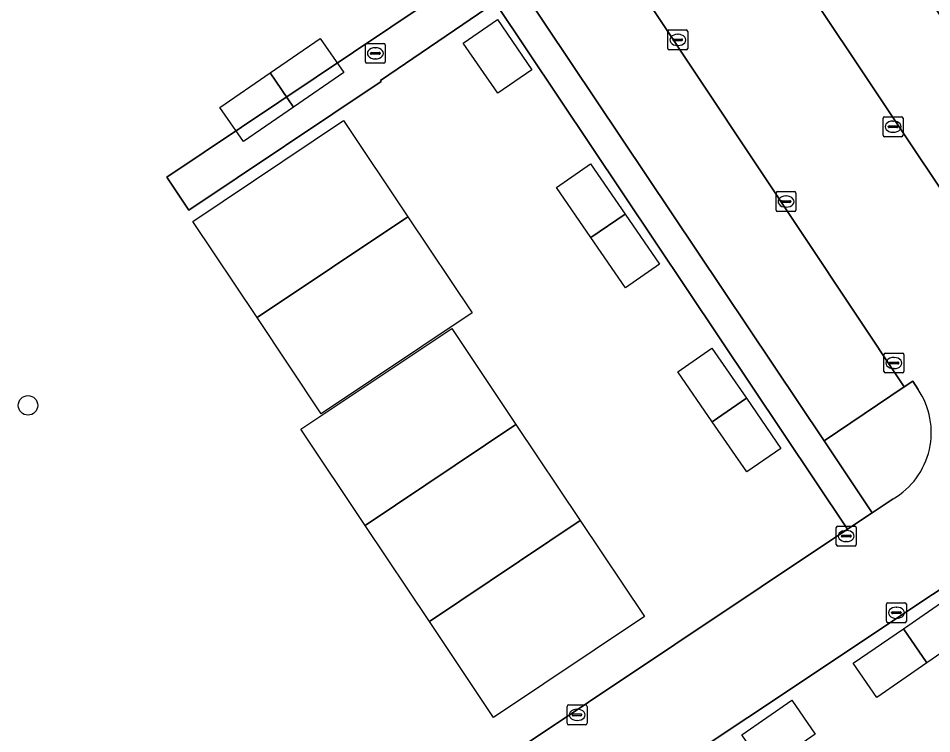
# Model space of a CAD drawing. Extents: x 158352 to 159489, y 383828 to 384603.
# Drawn here: x 158665.48 to 158711.38, y 384412.12 to 384448.06 of the extents above; entities that cross this region are included whole.
import ezdxf

# ---------------------------------------------------------------- set-up
doc = ezdxf.new("R2010")
doc.units = 0
for name, color, linetype in [('IMGEO_Boom', 7, 'Continuous'), ('IMGEO_Groenvoorziening', 7, 'Continuous'), ('IMGEO_Kolk', 7, 'Continuous'), ('IMGEO_Pand_vergunning_verleend', 7, 'Continuous'), ('IMGEO_Parkeervlak_halfverhard', 7, 'Continuous'), ('IMGEO_Rijbaan_lokaal_open', 7, 'Continuous'), ('IMGEO_Rioolput', 7, 'Continuous'), ('IMGEO_Voetpad_open', 7, 'Continuous')]:
    doc.layers.add(name, color=color, linetype=linetype)

msp = doc.modelspace()

# ---------------------------------------------------------------- linework, layer by layer
at = {"layer": 'IMGEO_Boom'}
msp.add_circle((158665.972, 384428.613), 0.489, dxfattribs=at)
at = {"layer": 'IMGEO_Groenvoorziening'}
for points in [[(158684.802, 384407.456), (158689.013, 384410.253), (158689.789, 384410.772), (158689.811, 384410.787), (158689.79, 384410.818), (158707.147, 384422.39), (158689.44, 384448.855), (158683.678, 384444.938), (158683.717, 384444.879), (158674.059, 384438.419), (158672.954, 384440.071), (158699.203, 384457.673), (158698.528, 384458.648), (158713.644, 384468.804), (158714.729, 384467.19), (158710.592, 384464.443), (158710.528, 384464.538), (158705.114, 384460.923), (158726.385, 384429.098)], [(158710.422, 384429.826), (158709.996, 384429.54), (158705.972, 384426.832), (158708.39, 384423.219), (158709.44, 384423.919)], [(158710.695, 384429.418), (158710.422, 384429.826)], [(158726.385, 384429.098), (158720.69, 384425.301), (158692.867, 384406.753), (158692.843, 384406.79), (158692.655, 384406.667), (158689.147, 384404.376)]]:
    msp.add_lwpolyline(points, dxfattribs=at)
msp.add_arc((158707.485, 384427.258), 3.869, 300.3548, 33.9331, dxfattribs=at)
at = {"layer": 'IMGEO_Kolk'}
for p, q in [((158698.117, 384446.546), (158698.117, 384447.398)), ((158698.192, 384447.472), (158699.044, 384447.472)), ((158699.118, 384447.398), (158699.118, 384446.546)), ((158698.376, 384446.966), (158698.376, 384446.978)), ((158698.814, 384446.929), (158698.416, 384446.929)), ((158698.419, 384447.015), (158698.817, 384447.015)), ((158698.605, 384447.252), (158698.63, 384447.252)), ((158698.86, 384446.978), (158698.86, 384446.966)), ((158699.044, 384446.472), (158698.192, 384446.472)), ((158698.628, 384446.692), (158698.603, 384446.692)), ((158708.934, 384442.184), (158708.934, 384443.036)), ((158709.009, 384443.11), (158709.861, 384443.11)), ((158709.422, 384442.89), (158709.447, 384442.89)), ((158709.935, 384443.036), (158709.935, 384442.184)), ((158709.193, 384442.604), (158709.193, 384442.616)), ((158709.631, 384442.567), (158709.233, 384442.567)), ((158709.236, 384442.653), (158709.634, 384442.653)), ((158709.677, 384442.616), (158709.677, 384442.604)), ((158709.861, 384442.11), (158709.009, 384442.11)), ((158709.445, 384442.33), (158709.42, 384442.33)), ((158703.555, 384438.425), (158703.555, 384439.277)), ((158703.63, 384439.351), (158704.482, 384439.351)), ((158704.043, 384439.131), (158704.068, 384439.131)), ((158704.556, 384439.277), (158704.556, 384438.425)), ((158703.814, 384438.845), (158703.814, 384438.857)), ((158704.252, 384438.808), (158703.854, 384438.808)), ((158703.857, 384438.894), (158704.255, 384438.894)), ((158704.298, 384438.857), (158704.298, 384438.845)), ((158704.482, 384438.351), (158703.63, 384438.351)), ((158704.066, 384438.571), (158704.041, 384438.571)), ((158708.976, 384430.315), (158708.976, 384431.167)), ((158709.051, 384431.241), (158709.903, 384431.241)), ((158709.464, 384431.021), (158709.489, 384431.021)), ((158709.977, 384431.167), (158709.977, 384430.315)), ((158709.235, 384430.735), (158709.235, 384430.747)), ((158709.673, 384430.698), (158709.275, 384430.698)), ((158709.278, 384430.784), (158709.676, 384430.784)), ((158709.487, 384430.461), (158709.462, 384430.461)), ((158709.719, 384430.747), (158709.719, 384430.735)), ((158709.903, 384430.241), (158709.051, 384430.241)), ((158706.581, 384421.624), (158706.581, 384422.476)), ((158706.656, 384422.55), (158707.508, 384422.55)), ((158707.069, 384422.33), (158707.094, 384422.33)), ((158707.582, 384422.476), (158707.582, 384421.624)), ((158706.84, 384422.044), (158706.84, 384422.056)), ((158707.278, 384422.007), (158706.88, 384422.007)), ((158706.883, 384422.093), (158707.281, 384422.093)), ((158707.092, 384421.77), (158707.067, 384421.77)), ((158707.324, 384422.056), (158707.324, 384422.044)), ((158707.508, 384421.55), (158706.656, 384421.55)), ((158709.102, 384417.772), (158709.102, 384418.624)), ((158709.177, 384418.698), (158710.029, 384418.698)), ((158709.59, 384418.478), (158709.615, 384418.478)), ((158710.103, 384418.624), (158710.103, 384417.772)), ((158709.361, 384418.192), (158709.361, 384418.204)), ((158709.799, 384418.155), (158709.401, 384418.155)), ((158709.404, 384418.241), (158709.802, 384418.241)), ((158709.845, 384418.204), (158709.845, 384418.192)), ((158710.029, 384417.698), (158709.177, 384417.698)), ((158709.613, 384417.918), (158709.588, 384417.918)), ((158693.057, 384412.645), (158693.057, 384413.497)), ((158693.132, 384413.571), (158693.984, 384413.571)), ((158694.058, 384413.497), (158694.058, 384412.645)), ((158693.316, 384413.065), (158693.316, 384413.077)), ((158693.754, 384413.028), (158693.356, 384413.028)), ((158693.359, 384413.114), (158693.757, 384413.114)), ((158693.545, 384413.351), (158693.57, 384413.351)), ((158693.8, 384413.077), (158693.8, 384413.065)), ((158693.984, 384412.571), (158693.132, 384412.571)), ((158693.568, 384412.791), (158693.543, 384412.791))]:
    msp.add_line(p, q, dxfattribs=at)
for points in [[(158698.117, 384446.546), (158698.117, 384447.398)], [(158698.192, 384447.472), (158699.044, 384447.472)], [(158699.118, 384447.398), (158699.118, 384446.546)], [(158699.044, 384446.472), (158698.192, 384446.472)], [(158708.934, 384442.184), (158708.934, 384443.036)], [(158709.009, 384443.11), (158709.861, 384443.11)], [(158709.935, 384443.036), (158709.935, 384442.184)], [(158709.861, 384442.11), (158709.009, 384442.11)], [(158703.555, 384438.425), (158703.555, 384439.277)], [(158703.63, 384439.351), (158704.482, 384439.351)], [(158704.556, 384439.277), (158704.556, 384438.425)], [(158704.482, 384438.351), (158703.63, 384438.351)], [(158708.976, 384430.315), (158708.976, 384431.167)], [(158709.051, 384431.241), (158709.903, 384431.241)], [(158709.977, 384431.167), (158709.977, 384430.315)], [(158709.903, 384430.241), (158709.051, 384430.241)], [(158706.581, 384421.624), (158706.581, 384422.476)], [(158706.656, 384422.55), (158707.508, 384422.55)], [(158707.582, 384422.476), (158707.582, 384421.624)], [(158707.508, 384421.55), (158706.656, 384421.55)], [(158709.102, 384417.772), (158709.102, 384418.624)], [(158709.177, 384418.698), (158710.029, 384418.698)], [(158710.103, 384418.624), (158710.103, 384417.772)], [(158710.029, 384417.698), (158709.177, 384417.698)], [(158693.057, 384412.645), (158693.057, 384413.497)], [(158693.132, 384413.571), (158693.984, 384413.571)], [(158694.058, 384413.497), (158694.058, 384412.645)], [(158693.984, 384412.571), (158693.132, 384412.571)]]:
    msp.add_lwpolyline(points, dxfattribs=at)
for centre, radius, start, end in [((158698.194, 384447.396), 0.0765, 91.552, 178.448), ((158698.194, 384447.396), 0.0765, 91.552, 178.448), ((158699.042, 384447.396), 0.0765, 1.552, 88.448), ((158699.042, 384447.396), 0.0765, 1.552, 88.448), ((158698.416, 384446.975), 0.0403, 85.8775, 175.7526), ((158698.413, 384446.965), 0.0366, 178.938, 274.7102), ((158698.817, 384446.972), 0.043, 264.8664, 352.4533), ((158698.821, 384446.977), 0.0386, 1.7309, 96.639), ((158698.194, 384446.548), 0.0765, 181.552, 268.448), ((158698.194, 384446.548), 0.0765, 181.552, 268.448), ((158699.042, 384446.548), 0.0765, 271.552, 358.448), ((158699.042, 384446.548), 0.0765, 271.552, 358.448), ((158709.011, 384443.034), 0.0765, 91.552, 178.448), ((158709.011, 384443.034), 0.0765, 91.552, 178.448), ((158709.859, 384443.034), 0.0765, 1.552, 88.448), ((158709.859, 384443.034), 0.0765, 1.552, 88.448), ((158709.233, 384442.613), 0.0403, 85.8775, 175.7526), ((158709.23, 384442.603), 0.0366, 178.938, 274.7102), ((158709.634, 384442.61), 0.043, 264.8664, 352.4533), ((158709.638, 384442.615), 0.0386, 1.7309, 96.639), ((158709.011, 384442.186), 0.0765, 181.552, 268.448), ((158709.011, 384442.186), 0.0765, 181.552, 268.448), ((158709.859, 384442.186), 0.0765, 271.552, 358.448), ((158709.859, 384442.186), 0.0765, 271.552, 358.448), ((158703.632, 384439.275), 0.0765, 91.552, 178.448), ((158703.632, 384439.275), 0.0765, 91.552, 178.448), ((158704.48, 384439.275), 0.0765, 1.552, 88.448), ((158704.48, 384439.275), 0.0765, 1.552, 88.448), ((158703.854, 384438.854), 0.0403, 85.8775, 175.7526), ((158703.851, 384438.844), 0.0366, 178.938, 274.7102), ((158704.255, 384438.851), 0.043, 264.8664, 352.4533), ((158704.259, 384438.856), 0.0386, 1.7309, 96.639), ((158703.632, 384438.427), 0.0765, 181.552, 268.448), ((158703.632, 384438.427), 0.0765, 181.552, 268.448), ((158704.48, 384438.427), 0.0765, 271.552, 358.448), ((158704.48, 384438.427), 0.0765, 271.552, 358.448), ((158709.053, 384431.165), 0.0765, 91.552, 178.448), ((158709.053, 384431.165), 0.0765, 91.552, 178.448), ((158709.901, 384431.165), 0.0765, 1.552, 88.448), ((158709.901, 384431.165), 0.0765, 1.552, 88.448), ((158709.275, 384430.744), 0.0403, 85.8775, 175.7526), ((158709.272, 384430.734), 0.0366, 178.938, 274.7102), ((158709.676, 384430.741), 0.043, 264.8664, 352.4533), ((158709.68, 384430.746), 0.0386, 1.7309, 96.639), ((158709.053, 384430.317), 0.0765, 181.552, 268.448), ((158709.053, 384430.317), 0.0765, 181.552, 268.448), ((158709.901, 384430.317), 0.0765, 271.552, 358.448), ((158709.901, 384430.317), 0.0765, 271.552, 358.448), ((158706.658, 384422.474), 0.0765, 91.552, 178.448), ((158706.658, 384422.474), 0.0765, 91.552, 178.448), ((158707.506, 384422.474), 0.0765, 1.552, 88.448), ((158707.506, 384422.474), 0.0765, 1.552, 88.448), ((158706.88, 384422.053), 0.0403, 85.8775, 175.7526), ((158706.877, 384422.043), 0.0366, 178.938, 274.7102), ((158707.281, 384422.05), 0.043, 264.8664, 352.4533), ((158707.285, 384422.055), 0.0386, 1.7309, 96.639), ((158706.658, 384421.626), 0.0765, 181.552, 268.448), ((158706.658, 384421.626), 0.0765, 181.552, 268.448), ((158707.506, 384421.626), 0.0765, 271.552, 358.448), ((158707.506, 384421.626), 0.0765, 271.552, 358.448), ((158709.179, 384418.622), 0.0765, 91.552, 178.448), ((158709.179, 384418.622), 0.0765, 91.552, 178.448), ((158710.027, 384418.622), 0.0765, 1.552, 88.448), ((158710.027, 384418.622), 0.0765, 1.552, 88.448), ((158709.401, 384418.201), 0.0403, 85.8775, 175.7526), ((158709.398, 384418.191), 0.0366, 178.938, 274.7102), ((158709.802, 384418.198), 0.043, 264.8664, 352.4533), ((158709.806, 384418.203), 0.0386, 1.7309, 96.639), ((158709.179, 384417.774), 0.0765, 181.552, 268.448), ((158709.179, 384417.774), 0.0765, 181.552, 268.448), ((158710.027, 384417.774), 0.0765, 271.552, 358.448), ((158710.027, 384417.774), 0.0765, 271.552, 358.448), ((158693.134, 384413.495), 0.0765, 91.552, 178.448), ((158693.134, 384413.495), 0.0765, 91.552, 178.448), ((158693.982, 384413.495), 0.0765, 1.552, 88.448), ((158693.982, 384413.495), 0.0765, 1.552, 88.448), ((158693.356, 384413.074), 0.0403, 85.8775, 175.7526), ((158693.353, 384413.064), 0.0366, 178.938, 274.7102), ((158693.757, 384413.071), 0.043, 264.8664, 352.4533), ((158693.761, 384413.076), 0.0386, 1.7309, 96.639), ((158693.134, 384412.647), 0.0765, 181.552, 268.448), ((158693.134, 384412.647), 0.0765, 181.552, 268.448), ((158693.982, 384412.647), 0.0765, 271.552, 358.448), ((158693.982, 384412.647), 0.0765, 271.552, 358.448)]:
    msp.add_arc(centre, radius, start, end, dxfattribs=at)
for centre, major_axis, ratio, start_param, end_param in [((158698.604, 384446.972), (-0.387, 0.002), 0.722429, 4.712389, 7.853982), ((158698.629, 384446.972), (-0.39, 0.002), 0.717154, 1.570796, 4.712389), ((158709.421, 384442.61), (-0.387, 0.002), 0.722429, 4.712389, 7.853982), ((158709.446, 384442.61), (-0.39, 0.002), 0.717154, 1.570796, 4.712389), ((158704.042, 384438.851), (-0.387, 0.002), 0.722429, 4.712389, 7.853982), ((158704.067, 384438.851), (-0.39, 0.002), 0.717154, 1.570796, 4.712389), ((158709.463, 384430.741), (-0.387, 0.002), 0.722429, 4.712389, 7.853982), ((158709.488, 384430.741), (-0.39, 0.002), 0.717154, 1.570796, 4.712389), ((158707.068, 384422.05), (-0.387, 0.002), 0.722429, 4.712389, 7.853982), ((158707.093, 384422.05), (-0.39, 0.002), 0.717154, 1.570796, 4.712389), ((158709.589, 384418.198), (-0.387, 0.002), 0.722429, 4.712389, 7.853982), ((158709.614, 384418.198), (-0.39, 0.002), 0.717154, 1.570796, 4.712389), ((158693.544, 384413.071), (-0.387, 0.002), 0.722429, 4.712389, 7.853982), ((158693.569, 384413.071), (-0.39, 0.002), 0.717154, 1.570796, 4.712389)]:
    msp.add_ellipse(centre, major_axis=major_axis, ratio=ratio, start_param=start_param, end_param=end_param, dxfattribs=at)
at = {"layer": 'IMGEO_Pand_vergunning_verleend'}
for points in [[(158687.84, 384446.809), (158689.554, 384447.991), (158691.29, 384445.474), (158689.576, 384444.291)], [(158678.133, 384445.313), (158680.651, 384447.049), (158681.833, 384445.335), (158679.315, 384443.599)], [(158675.616, 384443.577), (158678.133, 384445.313), (158679.315, 384443.599), (158676.798, 384441.863)], [(158674.25, 384437.847), (158681.829, 384442.917), (158685.058, 384438.091), (158677.479, 384433.02)], [(158692.519, 384439.556), (158694.232, 384440.738), (158695.969, 384438.22), (158694.255, 384437.038)], [(158694.255, 384437.038), (158695.969, 384438.22), (158697.705, 384435.703), (158695.991, 384434.521)], [(158677.479, 384433.02), (158685.058, 384438.091), (158688.287, 384433.264), (158680.708, 384428.194)], [(158679.679, 384427.412), (158687.258, 384432.482), (158690.487, 384427.656), (158682.908, 384422.585)], [(158698.613, 384430.304), (158700.327, 384431.486), (158702.063, 384428.969), (158700.349, 384427.787)], [(158700.349, 384427.787), (158702.063, 384428.969), (158703.799, 384426.452), (158702.085, 384425.27)], [(158682.908, 384422.585), (158690.487, 384427.656), (158693.716, 384422.829), (158686.137, 384417.759)], [(158686.137, 384417.759), (158693.716, 384422.829), (158696.945, 384418.003), (158689.366, 384412.932)], [(158709.952, 384417.397), (158712.469, 384419.133), (158713.651, 384417.419), (158711.134, 384415.683)], [(158707.435, 384415.661), (158709.952, 384417.397), (158711.134, 384415.683), (158708.617, 384413.947)], [(158701.827, 384412.071), (158704.344, 384413.808), (158705.526, 384412.094), (158703.009, 384410.358)]]:
    msp.add_lwpolyline(points, close=True, dxfattribs=at)
at = {"layer": 'IMGEO_Parkeervlak_halfverhard'}
for points in [[(158700.594, 384456.319), (158717.274, 384431.313), (158721.313, 384433.99), (158704.588, 384459.006)], [(158694.79, 384452.415), (158690.692, 384449.658), (158705.972, 384426.832), (158709.996, 384429.54)]]:
    msp.add_lwpolyline(points, close=True, dxfattribs=at)
at = {"layer": 'IMGEO_Rijbaan_lokaal_open'}
for points in [[(158720.69, 384425.301), (158719.688, 384426.801), (158716.859, 384431.038), (158717.274, 384431.313), (158700.594, 384456.319), (158700.168, 384456.032), (158695.149, 384452.656), (158694.79, 384452.415), (158709.996, 384429.54), (158710.422, 384429.826), (158710.695, 384429.418)], [(158709.44, 384423.919), (158708.39, 384423.219), (158707.147, 384422.39), (158689.79, 384410.818), (158689.811, 384410.787), (158689.789, 384410.772), (158692.655, 384406.667), (158692.843, 384406.79), (158692.867, 384406.753), (158720.69, 384425.301)]]:
    msp.add_lwpolyline(points, dxfattribs=at)
msp.add_arc((158707.485, 384427.258), 3.869, 300.3548, 33.9331, dxfattribs=at)
at = {"layer": 'IMGEO_Rioolput'}
for p, q in [((158682.922, 384445.869), (158682.922, 384446.721)), ((158682.997, 384446.795), (158683.849, 384446.795)), ((158683.41, 384446.575), (158683.435, 384446.575)), ((158683.923, 384446.721), (158683.923, 384445.869)), ((158683.181, 384446.289), (158683.181, 384446.301)), ((158683.619, 384446.252), (158683.221, 384446.252)), ((158683.224, 384446.338), (158683.622, 384446.338)), ((158683.433, 384446.015), (158683.408, 384446.015)), ((158683.665, 384446.301), (158683.665, 384446.289)), ((158683.849, 384445.795), (158682.997, 384445.795))]:
    msp.add_line(p, q, dxfattribs=at)
for points in [[(158682.922, 384445.869), (158682.922, 384446.721)], [(158682.997, 384446.795), (158683.849, 384446.795)], [(158683.923, 384446.721), (158683.923, 384445.869)], [(158683.849, 384445.795), (158682.997, 384445.795)]]:
    msp.add_lwpolyline(points, dxfattribs=at)
for centre, radius, start, end in [((158682.999, 384446.719), 0.0765, 91.552, 178.448), ((158682.999, 384446.719), 0.0765, 91.552, 178.448), ((158683.847, 384446.719), 0.0765, 1.552, 88.448), ((158683.847, 384446.719), 0.0765, 1.552, 88.448), ((158683.221, 384446.298), 0.0403, 85.8775, 175.7526), ((158683.218, 384446.288), 0.0366, 178.938, 274.7102), ((158683.622, 384446.295), 0.043, 264.8664, 352.4533), ((158683.626, 384446.3), 0.0386, 1.7309, 96.639), ((158682.999, 384445.871), 0.0765, 181.552, 268.448), ((158682.999, 384445.871), 0.0765, 181.552, 268.448), ((158683.847, 384445.871), 0.0765, 271.552, 358.448), ((158683.847, 384445.871), 0.0765, 271.552, 358.448)]:
    msp.add_arc(centre, radius, start, end, dxfattribs=at)
for centre, major_axis, ratio, start_param, end_param in [((158683.409, 384446.295), (-0.387, 0.002), 0.722429, 4.712389, 7.853982), ((158683.434, 384446.295), (-0.39, 0.002), 0.717154, 1.570796, 4.712389)]:
    msp.add_ellipse(centre, major_axis=major_axis, ratio=ratio, start_param=start_param, end_param=end_param, dxfattribs=at)
at = {"layer": 'IMGEO_Voetpad_open'}
msp.add_lwpolyline([(158713.644, 384468.804), (158698.528, 384458.648), (158699.203, 384457.673), (158672.954, 384440.071), (158674.059, 384438.419), (158683.717, 384444.879), (158683.678, 384444.938), (158689.44, 384448.855), (158707.147, 384422.39), (158708.39, 384423.219), (158705.972, 384426.832), (158690.692, 384449.658), (158694.79, 384452.415), (158695.149, 384452.656), (158700.168, 384456.032), (158700.594, 384456.319), (158704.588, 384459.006), (158721.313, 384433.99)], dxfattribs=at)

doc.saveas('drawing.dxf')
